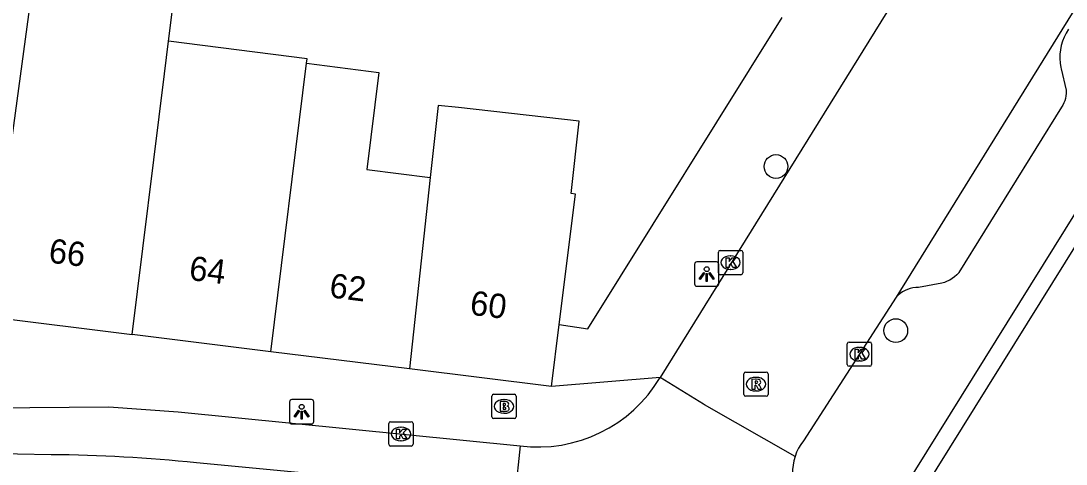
# Model space of a CAD drawing. Extents: x 160861 to 161308, y 384024 to 384878.
# Drawn here: x 161109.59 to 161152.61, y 384422.26 to 384440.5 of the extents above; entities that cross this region are included whole.
import ezdxf

# ---------------------------------------------------------------- set-up
doc = ezdxf.new("R2010")
doc.units = 0
for name, color, linetype in [('IMGEO_Boom', 7, 'Continuous'), ('IMGEO_Brandkraan', 7, 'Continuous'), ('IMGEO_Groenvoorziening', 7, 'Continuous'), ('IMGEO_Kolk', 7, 'Continuous'), ('IMGEO_Lichtpunt', 7, 'Continuous'), ('IMGEO_Pand', 7, 'Continuous'), ('IMGEO_Pand_nummerreeks', 7, 'Continuous'), ('IMGEO_Rijbaan_lokaal_open', 7, 'Continuous'), ('IMGEO_Rioolput', 7, 'Continuous'), ('IMGEO_Voetpad_open', 7, 'Continuous')]:
    doc.layers.add(name, color=color, linetype=linetype)

msp = doc.modelspace()

# ---------------------------------------------------------------- linework, layer by layer
at = {"layer": 'IMGEO_Boom'}
for centre in [(161140.666, 384434.506), (161145.595, 384427.752)]:
    msp.add_circle(centre, 0.489, dxfattribs=at)
at = {"layer": 'IMGEO_Brandkraan'}
for p, q in [((161128.969, 384424.207), (161128.969, 384425.059)), ((161129.044, 384425.133), (161129.896, 384425.133)), ((161129.457, 384424.913), (161129.482, 384424.913)), ((161129.97, 384425.059), (161129.97, 384424.207)), ((161129.896, 384424.133), (161129.044, 384424.133)), ((161129.48, 384424.353), (161129.455, 384424.353))]:
    msp.add_line(p, q, dxfattribs=at)
for points in [[(161128.969, 384424.207), (161128.969, 384425.059)], [(161129.044, 384425.133), (161129.896, 384425.133)], [(161129.317, 384424.833), (161129.317, 384424.433), (161129.53, 384424.433)], [(161129.548, 384424.833), (161129.317, 384424.833)], [(161129.97, 384425.059), (161129.97, 384424.207)], [(161129.496, 384424.752), (161129.442, 384424.752), (161129.442, 384424.676)], [(161129.442, 384424.676), (161129.495, 384424.676)], [(161129.504, 384424.6), (161129.442, 384424.6), (161129.442, 384424.519)], [(161129.442, 384424.519), (161129.504, 384424.519)], [(161129.896, 384424.133), (161129.044, 384424.133)]]:
    msp.add_lwpolyline(points, dxfattribs=at)
for centre, radius, start, end in [((161129.046, 384425.057), 0.0765, 91.552, 178.448), ((161129.046, 384425.057), 0.0765, 91.552, 178.448), ((161129.552, 384424.688), 0.145, 59.4692, 91.5367), ((161129.577, 384424.735), 0.0922, 285.5137, 58.1501), ((161129.894, 384425.057), 0.0765, 1.552, 88.448), ((161129.894, 384425.057), 0.0765, 1.552, 88.448), ((161129.497, 384424.714), 0.0379, 267.8285, 90.9355), ((161129.505, 384424.559), 0.0404, 269.8759, 90.5077), ((161129.536, 384424.684), 0.251, 268.6676, 293.5347), ((161129.582, 384424.543), 0.105, 301.3115, 78.989), ((161129.046, 384424.209), 0.0765, 181.552, 268.448), ((161129.046, 384424.209), 0.0765, 181.552, 268.448), ((161129.894, 384424.209), 0.0765, 271.552, 358.448), ((161129.894, 384424.209), 0.0765, 271.552, 358.448)]:
    msp.add_arc(centre, radius, start, end, dxfattribs=at)
for centre, major_axis, ratio, start_param, end_param in [((161129.456, 384424.633), (-0.387, 0.002), 0.722429, 4.712389, 7.853982), ((161129.481, 384424.633), (-0.39, 0.002), 0.717154, 1.570796, 4.712389)]:
    msp.add_ellipse(centre, major_axis=major_axis, ratio=ratio, start_param=start_param, end_param=end_param, dxfattribs=at)
at = {"layer": 'IMGEO_Groenvoorziening'}
msp.add_lwpolyline([(161158.438, 384439.993), (161144.615, 384417.804)], dxfattribs=at)
at = {"layer": 'IMGEO_Kolk'}
for p, q in [((161138.294, 384430.126), (161138.294, 384430.978)), ((161138.369, 384431.052), (161139.221, 384431.052)), ((161138.782, 384430.832), (161138.807, 384430.832)), ((161139.295, 384430.978), (161139.295, 384430.126)), ((161139.221, 384430.052), (161138.369, 384430.052)), ((161138.805, 384430.272), (161138.78, 384430.272)), ((161143.602, 384426.358), (161143.602, 384427.21)), ((161143.677, 384427.284), (161144.529, 384427.284)), ((161144.09, 384427.064), (161144.115, 384427.064)), ((161144.603, 384427.21), (161144.603, 384426.358)), ((161144.529, 384426.284), (161143.677, 384426.284)), ((161144.113, 384426.504), (161144.088, 384426.504)), ((161124.802, 384424.002), (161125.654, 384424.002)), ((161124.727, 384423.076), (161124.727, 384423.928)), ((161125.215, 384423.782), (161125.24, 384423.782)), ((161125.728, 384423.928), (161125.728, 384423.076)), ((161125.238, 384423.222), (161125.213, 384423.222)), ((161125.654, 384423.002), (161124.802, 384423.002))]:
    msp.add_line(p, q, dxfattribs=at)
for points in [[(161138.294, 384430.126), (161138.294, 384430.978)], [(161138.369, 384431.052), (161139.221, 384431.052)], [(161139.295, 384430.978), (161139.295, 384430.126)], [(161138.615, 384430.752), (161138.738, 384430.752), (161138.738, 384430.601), (161138.868, 384430.752), (161139.032, 384430.752), (161138.886, 384430.601), (161139.039, 384430.352), (161138.887, 384430.352), (161138.802, 384430.516), (161138.738, 384430.449), (161138.738, 384430.352), (161138.615, 384430.352), (161138.615, 384430.752)], [(161139.221, 384430.052), (161138.369, 384430.052)], [(161143.602, 384426.358), (161143.602, 384427.21)], [(161143.677, 384427.284), (161144.529, 384427.284)], [(161143.923, 384426.984), (161144.046, 384426.984), (161144.046, 384426.833), (161144.176, 384426.984), (161144.34, 384426.984), (161144.194, 384426.833), (161144.347, 384426.584), (161144.195, 384426.584), (161144.11, 384426.748), (161144.046, 384426.681), (161144.046, 384426.584), (161143.923, 384426.584), (161143.923, 384426.984)], [(161144.603, 384427.21), (161144.603, 384426.358)], [(161144.529, 384426.284), (161143.677, 384426.284)], [(161124.802, 384424.002), (161125.654, 384424.002)], [(161124.727, 384423.076), (161124.727, 384423.928)], [(161125.048, 384423.702), (161125.171, 384423.702), (161125.171, 384423.551), (161125.301, 384423.702), (161125.465, 384423.702), (161125.319, 384423.551), (161125.472, 384423.302), (161125.32, 384423.302), (161125.235, 384423.466), (161125.171, 384423.399), (161125.171, 384423.302), (161125.048, 384423.302), (161125.048, 384423.702)], [(161125.728, 384423.928), (161125.728, 384423.076)], [(161125.654, 384423.002), (161124.802, 384423.002)]]:
    msp.add_lwpolyline(points, dxfattribs=at)
for centre, start, end in [((161138.371, 384430.976), 91.552, 178.448), ((161138.371, 384430.976), 91.552, 178.448), ((161139.219, 384430.976), 1.552, 88.448), ((161139.219, 384430.976), 1.552, 88.448), ((161138.371, 384430.128), 181.552, 268.448), ((161138.371, 384430.128), 181.552, 268.448), ((161139.219, 384430.128), 271.552, 358.448), ((161139.219, 384430.128), 271.552, 358.448), ((161143.679, 384427.208), 91.552, 178.448), ((161143.679, 384427.208), 91.552, 178.448), ((161144.527, 384427.208), 1.552, 88.448), ((161144.527, 384427.208), 1.552, 88.448), ((161143.679, 384426.36), 181.552, 268.448), ((161143.679, 384426.36), 181.552, 268.448), ((161144.527, 384426.36), 271.552, 358.448), ((161144.527, 384426.36), 271.552, 358.448), ((161124.804, 384423.926), 91.552, 178.448), ((161124.804, 384423.926), 91.552, 178.448), ((161125.652, 384423.926), 1.552, 88.448), ((161125.652, 384423.926), 1.552, 88.448), ((161124.804, 384423.078), 181.552, 268.448), ((161124.804, 384423.078), 181.552, 268.448), ((161125.652, 384423.078), 271.552, 358.448), ((161125.652, 384423.078), 271.552, 358.448)]:
    msp.add_arc(centre, 0.0765, start, end, dxfattribs=at)
for centre, major_axis, ratio, start_param, end_param in [((161138.781, 384430.552), (-0.387, 0.002), 0.722429, 4.712389, 7.853982), ((161138.806, 384430.552), (-0.39, 0.002), 0.717154, 1.570796, 4.712389), ((161144.089, 384426.784), (-0.387, 0.002), 0.722429, 4.712389, 7.853982), ((161144.114, 384426.784), (-0.39, 0.002), 0.717154, 1.570796, 4.712389), ((161125.214, 384423.502), (-0.387, 0.002), 0.722429, 4.712389, 7.853982), ((161125.239, 384423.502), (-0.39, 0.002), 0.717154, 1.570796, 4.712389)]:
    msp.add_ellipse(centre, major_axis=major_axis, ratio=ratio, start_param=start_param, end_param=end_param, dxfattribs=at)
at = {"layer": 'IMGEO_Lichtpunt'}
for p, q in [((161137.316, 384430.483), (161137.316, 384429.676)), ((161137.316, 384430.483), (161137.316, 384429.676)), ((161138.218, 384430.578), (161137.41, 384430.578)), ((161138.218, 384430.578), (161137.41, 384430.578)), ((161138.312, 384429.676), (161138.312, 384430.483)), ((161138.312, 384429.676), (161138.312, 384430.483)), ((161137.41, 384429.582), (161138.218, 384429.582)), ((161137.41, 384429.582), (161138.218, 384429.582)), ((161120.643, 384424.817), (161120.643, 384424.01)), ((161120.643, 384424.817), (161120.643, 384424.01)), ((161121.545, 384424.912), (161120.737, 384424.912)), ((161121.545, 384424.912), (161120.737, 384424.912)), ((161121.639, 384424.01), (161121.639, 384424.817)), ((161121.639, 384424.01), (161121.639, 384424.817)), ((161120.737, 384423.916), (161121.545, 384423.916)), ((161120.737, 384423.916), (161121.545, 384423.916))]:
    msp.add_line(p, q, dxfattribs=at)
for points in [[(161137.69, 384430.147), (161137.729, 384430.119), (161137.541, 384429.857), (161137.503, 384429.884), (161137.69, 384430.147)], [(161137.792, 384430.099), (161137.839, 384430.099), (161137.839, 384429.777), (161137.792, 384429.777), (161137.792, 384430.099)], [(161137.902, 384430.119), (161137.94, 384430.146), (161138.127, 384429.884), (161138.088, 384429.856), (161137.902, 384430.119)], [(161121.017, 384424.481), (161121.056, 384424.453), (161120.868, 384424.191), (161120.83, 384424.218), (161121.017, 384424.481)], [(161121.119, 384424.433), (161121.166, 384424.433), (161121.166, 384424.111), (161121.119, 384424.111), (161121.119, 384424.433)], [(161121.229, 384424.453), (161121.267, 384424.48), (161121.454, 384424.218), (161121.415, 384424.19), (161121.229, 384424.453)]]:
    msp.add_lwpolyline(points, dxfattribs=at)
for centre in [(161137.815, 384430.281), (161121.142, 384424.615)]:
    msp.add_circle(centre, 0.0994, dxfattribs=at)
for centre, start, end in [((161137.41, 384430.483), 90, 180), ((161137.41, 384430.483), 90, 180), ((161138.218, 384430.483), 0, 90), ((161138.218, 384430.483), 0, 90), ((161137.41, 384429.676), 180, 270), ((161137.41, 384429.676), 180, 270), ((161138.218, 384429.676), 270, 0), ((161138.218, 384429.676), 270, 360), ((161120.737, 384424.817), 90, 180), ((161120.737, 384424.817), 90, 180), ((161121.545, 384424.817), 0, 90), ((161121.545, 384424.817), 0, 90), ((161120.737, 384424.01), 180, 270), ((161120.737, 384424.01), 180, 270), ((161121.545, 384424.01), 270, 0), ((161121.545, 384424.01), 270, 360)]:
    msp.add_arc(centre, 0.0946, start, end, dxfattribs=at)
at = {"layer": 'IMGEO_Pand'}
for points in [[(161109.228, 384435.688), (161110.053, 384441.789)], [(161115.661, 384439.665), (161115.835, 384441.074), (161113.668, 384441.342), (161112.756, 384441.455), (161110.053, 384441.789)], [(161114.167, 384427.59), (161115.494, 384438.32), (161115.661, 384439.665)], [(161121.339, 384438.755), (161121.362, 384438.943), (161115.661, 384439.665)], [(161119.871, 384426.885), (161121.339, 384438.755)], [(161121.339, 384438.755), (161124.323, 384438.378), (161123.828, 384434.378), (161126.428, 384434.049)], [(161131.747, 384428.009), (161132.41, 384433.372), (161132.231, 384433.392), (161132.56, 384436.374), (161127.591, 384436.93), (161126.756, 384437.024), (161126.428, 384434.049)], [(161126.428, 384434.049), (161125.576, 384426.179)], [(161108.316, 384428.314), (161114.167, 384427.59)], [(161131.431, 384425.455), (161131.747, 384428.009)], [(161119.871, 384426.885), (161114.167, 384427.59)], [(161125.576, 384426.179), (161119.871, 384426.885)], [(161131.431, 384425.455), (161125.576, 384426.179)]]:
    msp.add_lwpolyline(points, dxfattribs=at)
at = {"layer": 'IMGEO_Rijbaan_lokaal_open'}
for points in [[(161167.25, 384464.077), (161162.091, 384455.73), (161145.608, 384429.136)], [(161156.774, 384459.589), (161156.676, 384459.37), (161156.558, 384459.16), (161156.172, 384458.536), (161156.12, 384458.453), (161145.898, 384441.958), (161135.892, 384425.82)], [(161145.608, 384429.136), (161141.799, 384423.216), (161141.691, 384423.068), (161141.596, 384422.911), (161141.516, 384422.746), (161141.451, 384422.575)], [(161141.451, 384422.575), (161137.724, 384424.698), (161137.684, 384424.722), (161135.892, 384425.82)], [(161110.83, 384422.646), (161108.046, 384422.701)], [(161130.131, 384423.013), (161129.927, 384421.062), (161116.807, 384422.313)], [(161141.451, 384422.575), (161141.402, 384422.398), (161141.369, 384422.218), (161141.351, 384422.036), (161141.351, 384421.852), (161141.366, 384421.67), (161141.38, 384421.579), (161141.959, 384419.372)]]:
    msp.add_lwpolyline(points, dxfattribs=at)
for centre, radius, start, end in [((161130.875, 384428.802), 5.837, 262.6793, 329.2753), ((161110.187, 384357.306), 65.343, 84.1857, 89.43659)]:
    msp.add_arc(centre, radius, start, end, dxfattribs=at)
at = {"layer": 'IMGEO_Rioolput'}
for p, q in [((161139.341, 384425.123), (161139.341, 384425.975)), ((161139.416, 384426.049), (161140.268, 384426.049)), ((161139.829, 384425.829), (161139.854, 384425.829)), ((161140.342, 384425.975), (161140.342, 384425.123)), ((161139.852, 384425.269), (161139.827, 384425.269)), ((161140.268, 384425.049), (161139.416, 384425.049))]:
    msp.add_line(p, q, dxfattribs=at)
for points in [[(161139.341, 384425.123), (161139.341, 384425.975)], [(161139.416, 384426.049), (161140.268, 384426.049)], [(161139.93, 384425.747), (161139.678, 384425.749), (161139.678, 384425.349)], [(161139.856, 384425.668), (161139.802, 384425.668), (161139.802, 384425.587)], [(161140.342, 384425.975), (161140.342, 384425.123)], [(161139.678, 384425.349), (161139.802, 384425.349), (161139.802, 384425.511), (161139.813, 384425.511)], [(161139.802, 384425.587), (161139.854, 384425.587)], [(161139.86, 384425.482), (161139.931, 384425.349), (161140.071, 384425.349), (161140.006, 384425.475)], [(161140.268, 384425.049), (161139.416, 384425.049)]]:
    msp.add_lwpolyline(points, dxfattribs=at)
for centre, radius, start, end in [((161139.418, 384425.973), 0.0765, 91.552, 178.448), ((161139.418, 384425.973), 0.0765, 91.552, 178.448), ((161139.862, 384425.572), 0.0964, 77.0061, 93.1865), ((161139.876, 384425.629), 0.0378, 276.6634, 79.6772), ((161139.929, 384425.637), 0.109, 350.3612, 89.416), ((161140.266, 384425.973), 0.0765, 1.552, 88.448), ((161140.266, 384425.973), 0.0765, 1.552, 88.448), ((161139.812, 384425.458), 0.0533, 26.0293, 88.6989), ((161139.838, 384425.776), 0.19, 274.7715, 282.9687), ((161139.927, 384425.637), 0.112, 277.5842, 350.9817), ((161139.911, 384425.422), 0.108, 29.5134, 73.7905), ((161139.418, 384425.125), 0.0765, 181.552, 268.448), ((161139.418, 384425.125), 0.0765, 181.552, 268.448), ((161140.266, 384425.125), 0.0765, 271.552, 358.448), ((161140.266, 384425.125), 0.0765, 271.552, 358.448)]:
    msp.add_arc(centre, radius, start, end, dxfattribs=at)
for centre, major_axis, ratio, start_param, end_param in [((161139.828, 384425.549), (-0.387, 0.002), 0.722429, 4.712389, 7.853982), ((161139.853, 384425.549), (-0.39, 0.002), 0.717154, 1.570796, 4.712389)]:
    msp.add_ellipse(centre, major_axis=major_axis, ratio=ratio, start_param=start_param, end_param=end_param, dxfattribs=at)
at = {"layer": 'IMGEO_Voetpad_open'}
for points in [[(161131.747, 384428.009), (161132.927, 384427.83), (161140.923, 384440.635)], [(161144.024, 384418.179), (161157.844, 384440.363)], [(161152.702, 384440.153), (161152.607, 384439.997), (161152.526, 384439.834), (161152.459, 384439.664), (161152.409, 384439.489), (161152.374, 384439.31), (161152.355, 384439.129), (161152.352, 384438.947), (161152.366, 384438.765), (161152.396, 384438.585), (161152.41, 384438.522), (161152.604, 384437.65), (161152.606, 384437.608), (161152.606, 384437.508), (161152.596, 384437.409), (161152.578, 384437.31), (161152.551, 384437.214), (161152.515, 384437.121), (161152.472, 384437.031), (161152.42, 384436.945), (161148.198, 384430.14), (161148.189, 384430.13), (161148.108, 384430.044), (161148.019, 384429.965), (161147.924, 384429.895), (161147.823, 384429.834), (161147.716, 384429.782), (161147.606, 384429.739), (161147.492, 384429.707), (161146.533, 384429.531), (161146.418, 384429.526), (161146.305, 384429.51), (161146.193, 384429.485), (161146.084, 384429.449), (161145.978, 384429.404), (161145.877, 384429.349), (161145.781, 384429.286), (161145.691, 384429.215), (161145.608, 384429.136)], [(161135.892, 384425.82), (161131.431, 384425.455)], [(161108.306, 384424.573), (161113.205, 384424.617), (161116.057, 384424.417), (161130.131, 384423.013)]]:
    msp.add_lwpolyline(points, dxfattribs=at)

# ---------------------------------------------------------------- texts
at = {"layer": 'IMGEO_Pand_nummerreeks'}
for s, rotation, p in [('66', 352.9469, (161110.695, 384430.559)), ('64', 352.9491, (161116.473, 384429.844)), ('62', 352.9491, (161122.249, 384429.129)), ('60', 352.9491, (161128.034, 384428.414))]:
    msp.add_text(s, height=1, rotation=rotation, dxfattribs=at).set_placement(p)

doc.saveas('drawing.dxf')
